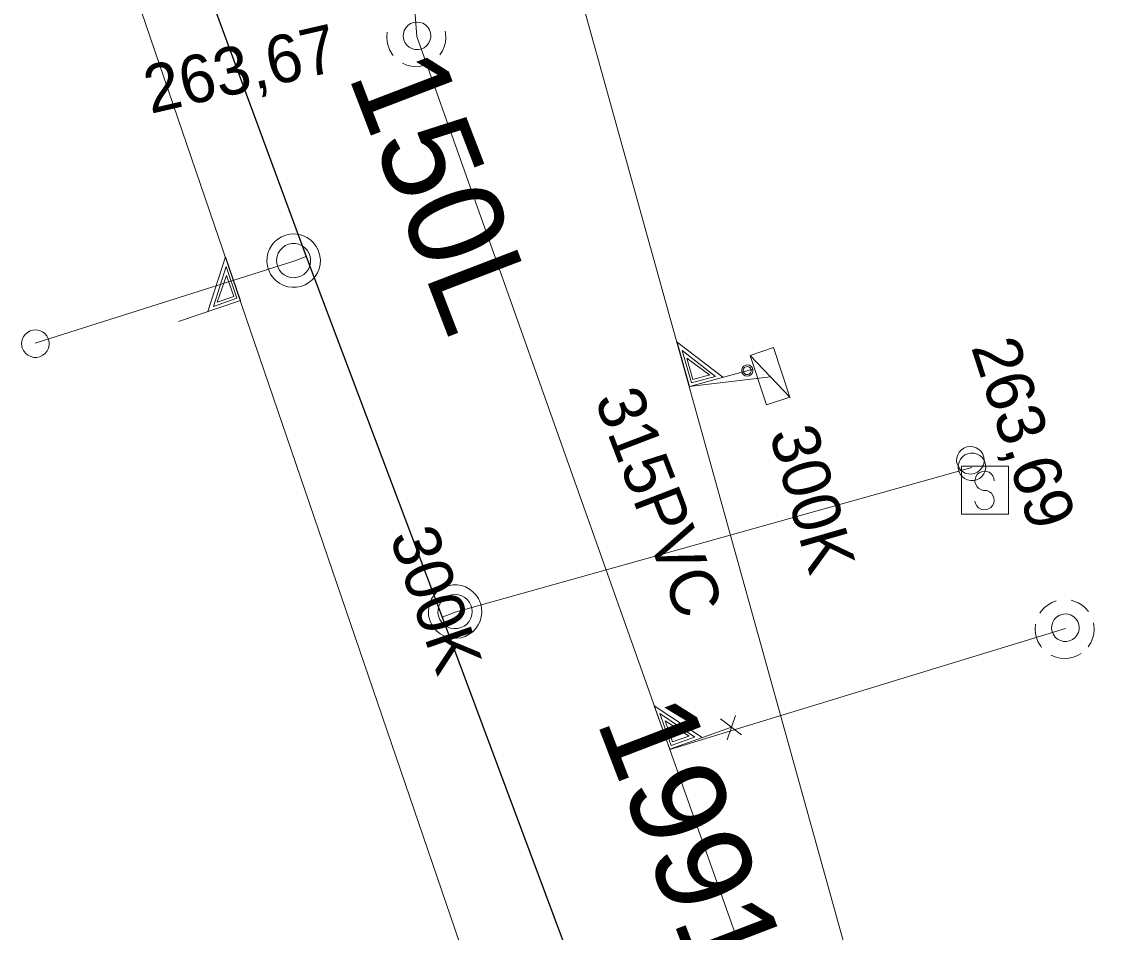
# Model space of a CAD drawing. Extents: x -732096 to -731933, y -1048703 to -1047964.
# Drawn here: x -732062.19 to -732044.12, y -1048447.33 to -1048432.1 of the extents above; entities that cross this region are included whole.
import ezdxf

# ---------------------------------------------------------------- set-up
doc = ezdxf.new("R2010")
doc.units = 0
doc.header["$LTSCALE"] = 0.32
doc.layers.add('1', color=7, linetype='Continuous')
for name, color, linetype, lineweight in [('18', 7, 'Continuous', 13), ('20', 7, 'Continuous', 13), ('49', 7, 'Continuous', 13), ('8', 7, 'Continuous', 13)]:
    doc.layers.add(name, color=color, linetype=linetype, lineweight=lineweight)

msp = doc.modelspace()

# ---------------------------------------------------------------- linework, layer by layer
at = {"layer": '18'}
for p, q in [((-732050.009, -1048437.686), (-732049.342, -1048438.386)), ((-732050.152, -1048444.031), (-732050.506, -1048443.763)), ((-732050.253, -1048443.708), (-732050.395, -1048444.114))]:
    msp.add_line(p, q, dxfattribs=at)
for points in [[(-732055.348, -1048432.339), (-732055.354, -1048432.287), (-732055.372, -1048432.237), (-732055.4, -1048432.193), (-732055.438, -1048432.156), (-732055.483, -1048432.129), (-732055.533, -1048432.113), (-732055.585, -1048432.108), (-732055.637, -1048432.115), (-732055.686, -1048432.134), (-732055.73, -1048432.164), (-732055.765, -1048432.203), (-732055.791, -1048432.248), (-732055.806, -1048432.299), (-732055.809, -1048432.351), (-732055.801, -1048432.403), (-732055.78, -1048432.451), (-732055.75, -1048432.494), (-732055.71, -1048432.529), (-732055.664, -1048432.553), (-732055.613, -1048432.567), (-732055.561, -1048432.569), (-732055.509, -1048432.559), (-732055.461, -1048432.537), (-732055.419, -1048432.505), (-732055.386, -1048432.465), (-732055.362, -1048432.418), (-732055.35, -1048432.367)], [(-732049.619, -1048437.553), (-732049.343, -1048438.382), (-732049.734, -1048438.512), (-732050.01, -1048437.683)], [(-732050.082, -1048437.847), (-732050.112, -1048437.861), (-732050.135, -1048437.885), (-732050.148, -1048437.916), (-732050.15, -1048437.95), (-732050.14, -1048437.981), (-732050.119, -1048438.007), (-732050.09, -1048438.025), (-732050.057, -1048438.032), (-732050.025, -1048438.026), (-732049.996, -1048438.01), (-732049.974, -1048437.984), (-732049.963, -1048437.952), (-732049.964, -1048437.919), (-732049.976, -1048437.887), (-732049.999, -1048437.862), (-732050.028, -1048437.847), (-732050.062, -1048437.843)], [(-732050.075, -1048437.873), (-732050.101, -1048437.886), (-732050.119, -1048437.908), (-732050.124, -1048437.935), (-732050.12, -1048437.963), (-732050.104, -1048437.987), (-732050.079, -1048438.001), (-732050.051, -1048438.004), (-732050.025, -1048437.996), (-732050.004, -1048437.977), (-732049.992, -1048437.951), (-732049.992, -1048437.923), (-732050.003, -1048437.897), (-732050.025, -1048437.879), (-732050.051, -1048437.87)], [(-732044.507, -1048442.239), (-732044.514, -1048442.187), (-732044.531, -1048442.137), (-732044.559, -1048442.093), (-732044.598, -1048442.056), (-732044.642, -1048442.029), (-732044.693, -1048442.013), (-732044.745, -1048442.008), (-732044.796, -1048442.015), (-732044.845, -1048442.034), (-732044.889, -1048442.064), (-732044.924, -1048442.103), (-732044.951, -1048442.148), (-732044.965, -1048442.199), (-732044.968, -1048442.251), (-732044.96, -1048442.303), (-732044.94, -1048442.351), (-732044.909, -1048442.394), (-732044.87, -1048442.429), (-732044.823, -1048442.453), (-732044.772, -1048442.467), (-732044.72, -1048442.469), (-732044.669, -1048442.459), (-732044.62, -1048442.437), (-732044.578, -1048442.405), (-732044.546, -1048442.365), (-732044.522, -1048442.318), (-732044.509, -1048442.267)]]:
    msp.add_lwpolyline(points, close=True, dxfattribs=at)
for points in [[(-732056.077, -1048432.279), (-732056.083, -1048432.356), (-732056.078, -1048432.433), (-732056.061, -1048432.508), (-732056.032, -1048432.579), (-732055.992, -1048432.645), (-732055.976, -1048432.667)], [(-732055.196, -1048432.656), (-732055.155, -1048432.591), (-732055.124, -1048432.521), (-732055.105, -1048432.446), (-732055.097, -1048432.37), (-732055.102, -1048432.293), (-732055.108, -1048432.258)], [(-732055.819, -1048432.796), (-732055.749, -1048432.827), (-732055.674, -1048432.846), (-732055.598, -1048432.853), (-732055.521, -1048432.848), (-732055.446, -1048432.831), (-732055.374, -1048432.803), (-732055.314, -1048432.768)], [(-732059.568, -1048437.117), (-732058.53, -1048436.763), (-732058.779, -1048436.033), (-732059.077, -1048436.95)], [(-732058.982, -1048436.863), (-732058.589, -1048436.729), (-732058.771, -1048436.194), (-732058.983, -1048436.864)], [(-732058.918, -1048436.792), (-732058.643, -1048436.698), (-732058.762, -1048436.346), (-732058.918, -1048436.793)], [(-732049.966, -1048437.912), (-732051.021, -1048438.205), (-732051.227, -1048437.463), (-732050.464, -1048438.05)], [(-732050.591, -1048438.034), (-732050.992, -1048438.145), (-732051.143, -1048437.6), (-732050.59, -1048438.034)], [(-732050.685, -1048438.011), (-732050.966, -1048438.089), (-732051.066, -1048437.731), (-732050.684, -1048438.012)], [(-732044.892, -1048441.787), (-732044.963, -1048441.815), (-732045.029, -1048441.854), (-732045.09, -1048441.902), (-732045.141, -1048441.959), (-732045.164, -1048441.993)], [(-732044.35, -1048441.97), (-732044.401, -1048441.912), (-732044.458, -1048441.862), (-732044.524, -1048441.821), (-732044.595, -1048441.792), (-732044.644, -1048441.778)], [(-732044.355, -1048442.556), (-732044.315, -1048442.491), (-732044.284, -1048442.421), (-732044.264, -1048442.346), (-732044.257, -1048442.27), (-732044.262, -1048442.193), (-732044.267, -1048442.158)], [(-732045.237, -1048442.179), (-732045.242, -1048442.256), (-732045.237, -1048442.333), (-732045.22, -1048442.408), (-732045.191, -1048442.479), (-732045.151, -1048442.545), (-732045.136, -1048442.567)], [(-732044.978, -1048442.696), (-732044.909, -1048442.727), (-732044.833, -1048442.746), (-732044.757, -1048442.753), (-732044.681, -1048442.748), (-732044.605, -1048442.731), (-732044.534, -1048442.703), (-732044.473, -1048442.668)], [(-732050.322, -1048443.902), (-732051.354, -1048444.268), (-732051.611, -1048443.543), (-732050.809, -1048444.075)], [(-732050.938, -1048444.068), (-732051.329, -1048444.206), (-732051.518, -1048443.673), (-732050.936, -1048444.067)], [(-732051.032, -1048444.051), (-732051.307, -1048444.149), (-732051.431, -1048443.798), (-732051.031, -1048444.052)]]:
    msp.add_lwpolyline(points, dxfattribs=at)
at = {"layer": '20'}
for p, q in [((-732047.59, -1048450.57), (-732053.92, -1048427.8)), ((-732047.59, -1048450.57), (-732053.92, -1048427.8)), ((-732051.489, -1048457.41), (-732060.89, -1048429.86)), ((-732051.489, -1048457.41), (-732060.89, -1048429.86))]:
    msp.add_line(p, q, dxfattribs=at)
for points in [[(-732055.579, -1048432.35), (-732056.217, -1048424.068), (-732057.272, -1048410.408), (-732058.87, -1048389.67)], [(-732055.579, -1048432.35), (-732056.217, -1048424.068), (-732057.272, -1048410.408), (-732058.87, -1048389.67)], [(-732047.25, -1048455.84), (-732049.379, -1048449.833), (-732051.352, -1048444.273), (-732055.579, -1048432.35)], [(-732047.25, -1048455.84), (-732049.379, -1048449.833), (-732051.352, -1048444.273), (-732055.579, -1048432.35)]]:
    msp.add_lwpolyline(points, dxfattribs=at)
at = {"layer": '49'}
for p, q in [((-732049.67, -1048438.04), (-732051.026, -1048438.206)), ((-732049.67, -1048438.04), (-732051.026, -1048438.206)), ((-732044.739, -1048442.25), (-732051.352, -1048444.273)), ((-732044.739, -1048442.25), (-732051.352, -1048444.273))]:
    msp.add_line(p, q, dxfattribs=at)
at = {"layer": '8'}
for p, q in [((-732057.64, -1048436.11), (-732061.963, -1048437.478)), ((-732057.43, -1048436.03), (-732057.64, -1048436.11)), ((-732054.94, -1048441.98), (-732046.3, -1048439.56)), ((-732055.16, -1048442.06), (-732054.94, -1048441.98))]:
    msp.add_line(p, q, dxfattribs=at)
at = {"layer": '8', "lineweight": 25}
msp.add_lwpolyline([(-732060.37, -1048418.12), (-732059.43, -1048430.6), (-732057.43, -1048436.03), (-732055.16, -1048442.06), (-732051.16, -1048452.78), (-732050.93, -1048453.401), (-732046.69, -1048464.651), (-732045.92, -1048466.511), (-732044.12, -1048470.56)], dxfattribs=at)
at = {"layer": '8'}
for points in [[(-732057.206, -1048435.995), (-732057.229, -1048435.925), (-732057.263, -1048435.86), (-732057.307, -1048435.802), (-732057.36, -1048435.752), (-732057.42, -1048435.71), (-732057.486, -1048435.679), (-732057.556, -1048435.66), (-732057.629, -1048435.651), (-732057.702, -1048435.655), (-732057.774, -1048435.672), (-732057.842, -1048435.699), (-732057.905, -1048435.738), (-732057.959, -1048435.784), (-732058.006, -1048435.841), (-732058.044, -1048435.904), (-732058.07, -1048435.972), (-732058.084, -1048436.045), (-732058.088, -1048436.117), (-732058.079, -1048436.19), (-732058.058, -1048436.26), (-732058.026, -1048436.326), (-732057.984, -1048436.385), (-732057.932, -1048436.438), (-732057.873, -1048436.48), (-732057.807, -1048436.513), (-732057.738, -1048436.535), (-732057.665, -1048436.545), (-732057.592, -1048436.543), (-732057.52, -1048436.529), (-732057.451, -1048436.503), (-732057.388, -1048436.467), (-732057.331, -1048436.42), (-732057.282, -1048436.365), (-732057.244, -1048436.304), (-732057.216, -1048436.236), (-732057.199, -1048436.165), (-732057.194, -1048436.092), (-732057.201, -1048436.019)], [(-732057.363, -1048436.032), (-732057.382, -1048435.977), (-732057.412, -1048435.927), (-732057.452, -1048435.884), (-732057.5, -1048435.85), (-732057.553, -1048435.825), (-732057.61, -1048435.813), (-732057.669, -1048435.813), (-732057.727, -1048435.825), (-732057.78, -1048435.848), (-732057.828, -1048435.882), (-732057.868, -1048435.924), (-732057.899, -1048435.974), (-732057.919, -1048436.029), (-732057.927, -1048436.087), (-732057.924, -1048436.145), (-732057.908, -1048436.202), (-732057.881, -1048436.254), (-732057.845, -1048436.3), (-732057.799, -1048436.336), (-732057.747, -1048436.364), (-732057.691, -1048436.38), (-732057.633, -1048436.384), (-732057.575, -1048436.377), (-732057.52, -1048436.357), (-732057.469, -1048436.328), (-732057.426, -1048436.288), (-732057.392, -1048436.24), (-732057.369, -1048436.187), (-732057.357, -1048436.129), (-732057.357, -1048436.071)], [(-732062.178, -1048437.556), (-732062.157, -1048437.604), (-732062.125, -1048437.646), (-732062.085, -1048437.68), (-732062.037, -1048437.704), (-732061.986, -1048437.716), (-732061.934, -1048437.716), (-732061.883, -1048437.705), (-732061.835, -1048437.682), (-732061.794, -1048437.65), (-732061.761, -1048437.608), (-732061.74, -1048437.56), (-732061.729, -1048437.509), (-732061.73, -1048437.456), (-732061.743, -1048437.405), (-732061.766, -1048437.358), (-732061.801, -1048437.319), (-732061.842, -1048437.287), (-732061.891, -1048437.266), (-732061.942, -1048437.257), (-732061.995, -1048437.259), (-732062.045, -1048437.273), (-732062.092, -1048437.298), (-732062.131, -1048437.334), (-732062.161, -1048437.377), (-732062.18, -1048437.425), (-732062.189, -1048437.477), (-732062.185, -1048437.529)], [(-732046.096, -1048439.438), (-732046.102, -1048439.386), (-732046.12, -1048439.336), (-732046.148, -1048439.292), (-732046.186, -1048439.255), (-732046.231, -1048439.228), (-732046.281, -1048439.212), (-732046.333, -1048439.207), (-732046.385, -1048439.214), (-732046.434, -1048439.233), (-732046.478, -1048439.263), (-732046.513, -1048439.302), (-732046.539, -1048439.347), (-732046.554, -1048439.398), (-732046.557, -1048439.45), (-732046.549, -1048439.502), (-732046.528, -1048439.55), (-732046.498, -1048439.593), (-732046.458, -1048439.628), (-732046.412, -1048439.652), (-732046.361, -1048439.666), (-732046.309, -1048439.668), (-732046.257, -1048439.658), (-732046.209, -1048439.636), (-732046.167, -1048439.604), (-732046.134, -1048439.564), (-732046.11, -1048439.517), (-732046.098, -1048439.466)], [(-732046.079, -1048439.486), (-732046.099, -1048439.438), (-732046.13, -1048439.394), (-732046.168, -1048439.359), (-732046.215, -1048439.334), (-732046.266, -1048439.32), (-732046.318, -1048439.318), (-732046.369, -1048439.328), (-732046.418, -1048439.348), (-732046.46, -1048439.38), (-732046.494, -1048439.421), (-732046.517, -1048439.468), (-732046.53, -1048439.518), (-732046.531, -1048439.571), (-732046.52, -1048439.622), (-732046.498, -1048439.67), (-732046.465, -1048439.71), (-732046.424, -1048439.744), (-732046.376, -1048439.767), (-732046.325, -1048439.777), (-732046.273, -1048439.777), (-732046.222, -1048439.765), (-732046.175, -1048439.741), (-732046.134, -1048439.707), (-732046.102, -1048439.665), (-732046.081, -1048439.618), (-732046.071, -1048439.566), (-732046.073, -1048439.514)], [(-732046.478, -1048439.537), (-732045.689, -1048439.537), (-732045.689, -1048440.337), (-732046.478, -1048440.337)], [(-732054.522, -1048441.816), (-732054.553, -1048441.749), (-732054.594, -1048441.689), (-732054.644, -1048441.636), (-732054.702, -1048441.592), (-732054.767, -1048441.557), (-732054.836, -1048441.534), (-732054.908, -1048441.523), (-732054.982, -1048441.523), (-732055.054, -1048441.536), (-732055.124, -1048441.56), (-732055.188, -1048441.595), (-732055.245, -1048441.641), (-732055.294, -1048441.693), (-732055.335, -1048441.755), (-732055.365, -1048441.822), (-732055.383, -1048441.893), (-732055.389, -1048441.966), (-732055.384, -1048442.039), (-732055.366, -1048442.11), (-732055.338, -1048442.177), (-732055.298, -1048442.239), (-732055.25, -1048442.293), (-732055.192, -1048442.34), (-732055.129, -1048442.375), (-732055.06, -1048442.4), (-732054.988, -1048442.413), (-732054.915, -1048442.415), (-732054.842, -1048442.405), (-732054.772, -1048442.383), (-732054.707, -1048442.349), (-732054.648, -1048442.306), (-732054.597, -1048442.253), (-732054.555, -1048442.193), (-732054.524, -1048442.127), (-732054.504, -1048442.056), (-732054.495, -1048441.984), (-732054.499, -1048441.911), (-732054.514, -1048441.84)], [(-732054.673, -1048441.871), (-732054.699, -1048441.818), (-732054.735, -1048441.772), (-732054.779, -1048441.734), (-732054.83, -1048441.706), (-732054.886, -1048441.687), (-732054.944, -1048441.682), (-732055.002, -1048441.688), (-732055.059, -1048441.707), (-732055.109, -1048441.736), (-732055.153, -1048441.775), (-732055.188, -1048441.822), (-732055.213, -1048441.874), (-732055.226, -1048441.931), (-732055.228, -1048441.991), (-732055.218, -1048442.048), (-732055.196, -1048442.102), (-732055.163, -1048442.151), (-732055.121, -1048442.192), (-732055.072, -1048442.223), (-732055.017, -1048442.245), (-732054.96, -1048442.254), (-732054.901, -1048442.252), (-732054.844, -1048442.237), (-732054.792, -1048442.212), (-732054.745, -1048442.177), (-732054.707, -1048442.132), (-732054.679, -1048442.08), (-732054.662, -1048442.025), (-732054.656, -1048441.967), (-732054.663, -1048441.909)]]:
    msp.add_lwpolyline(points, close=True, dxfattribs=at)
for points in [[(-732045.929, -1048439.783), (-732045.934, -1048439.74), (-732045.951, -1048439.699), (-732045.978, -1048439.665), (-732046.015, -1048439.639), (-732046.056, -1048439.624), (-732046.099, -1048439.621), (-732046.142, -1048439.629), (-732046.181, -1048439.649), (-732046.214, -1048439.678), (-732046.237, -1048439.716), (-732046.249, -1048439.758), (-732046.25, -1048439.801), (-732046.238, -1048439.844), (-732046.216, -1048439.881), (-732046.184, -1048439.912), (-732046.146, -1048439.932), (-732046.103, -1048439.941), (-732046.076, -1048439.941)], [(-732046.252, -1048440.12), (-732046.242, -1048440.163), (-732046.22, -1048440.202), (-732046.189, -1048440.233), (-732046.151, -1048440.254), (-732046.108, -1048440.265), (-732046.064, -1048440.263), (-732046.022, -1048440.25), (-732045.985, -1048440.226), (-732045.956, -1048440.193), (-732045.937, -1048440.153), (-732045.929, -1048440.11), (-732045.933, -1048440.066), (-732045.949, -1048440.025), (-732045.975, -1048439.99), (-732046.01, -1048439.963), (-732046.051, -1048439.946), (-732046.076, -1048439.941)]]:
    msp.add_lwpolyline(points, dxfattribs=at)

# ---------------------------------------------------------------- texts
at = {"layer": '1'}
for s, height, rotation, p in [('263,67', 0.8, 13, (-732060.036, -1048433.645)), ('150L', 1.6, 291, (-732056.738, -1048432.993)), ('263,69', 0.8, 288, (-732046.32, -1048437.542)), ('315PVC', 0.8, 291, (-732052.617, -1048438.417)), ('300K', 0.8, 286, (-732049.694, -1048438.987)), ('300K', 0.8, 289, (-732056.043, -1048440.711)), ('1991', 1.6, 291, (-732052.588, -1048443.793))]:
    msp.add_text(s, height=height, rotation=rotation, dxfattribs=at).set_placement(p)

doc.saveas('drawing.dxf')
